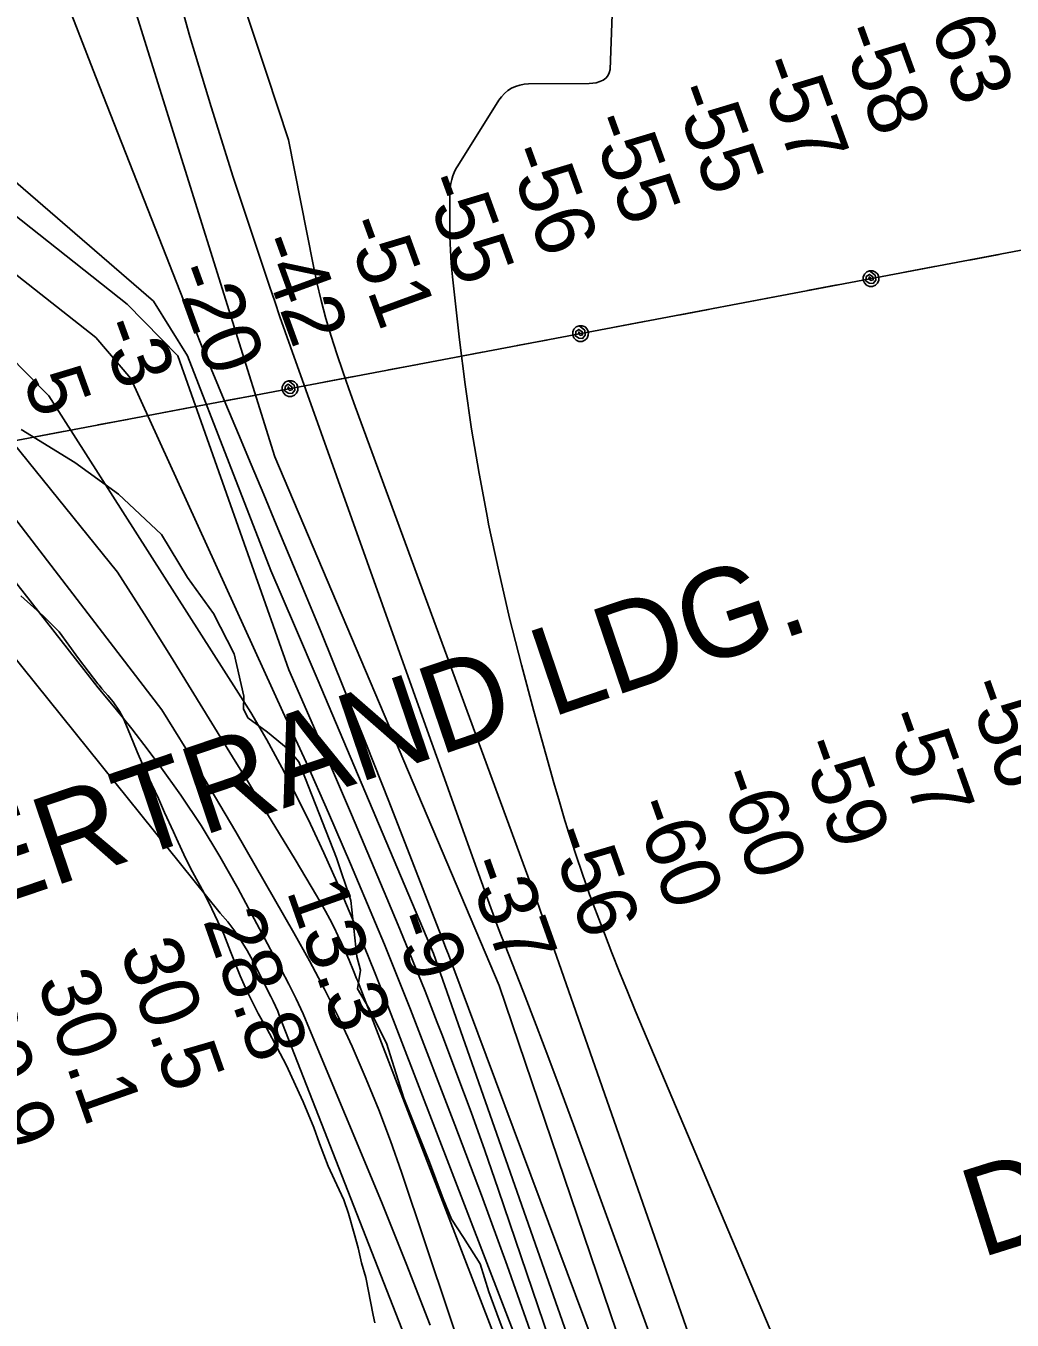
# Model space of a CAD drawing. Extents: x 3250478 to 3288318, y 788638 to 816472.
# Drawn here: x 3273444 to 3274558, y 808269 to 809730 of the extents above; entities that cross this region are included whole.
import ezdxf

# ---------------------------------------------------------------- set-up
doc = ezdxf.new("R2010")
doc.units = 0
for name, color, linetype in [('V-RIVR-EDGE', 7, 'Continuous'), ('V-RIVR-RANG', 7, 'Continuous'), ('V-SITE-VEGE', 7, 'Continuous'), ('V-TOPO-DPTH', 7, 'Continuous'), ('V-TOPO-GNAM-IDEN', 7, 'Continuous'), ('V-TOPO-MAJR', 7, 'Continuous'), ('V-TOPO-MINR', 7, 'Continuous'), ('V-TOPO-WATR', 7, 'Continuous'), ('V-UTIL-LINE', 7, 'Continuous')]:
    doc.layers.add(name, color=color, linetype=linetype)

msp = doc.modelspace()

# ---------------------------------------------------------------- linework, layer by layer
at = {"layer": 'V-RIVR-EDGE'}
msp.add_lwpolyline([(3273438.7, 809274.3), (3273499.5, 809237.2), (3273548.5, 809201.4), (3273597.1, 809156.1), (3273626.5, 809107.4), (3273656, 809066.9), (3273679.3, 809021.2), (3273690.1, 808973.3), (3273690, 808959), (3273694.8, 808949), (3273716.9, 808932.8), (3273740.4, 808913.6), (3273752.5, 808899.3), (3273763.3, 808871.4), (3273794.8, 808790.9), (3273811.2, 808742.6), (3273818, 808679.6), (3273821.9, 808663.9), (3273818.8, 808643.1), (3273830.9, 808621.8), (3273851.3, 808581.7), (3273871.1, 808519.5), (3273900, 808447.3), (3273915.6, 808405.9), (3273924.7, 808382.9), (3273938.5, 808362.4), (3273957.1, 808332.4), (3273967.1, 808301.1), (3273978.7, 808269.3), (3273998.6, 808217.1)], dxfattribs=at)
at = {"layer": 'V-SITE-VEGE'}
msp.add_lwpolyline([(3273438.3, 809086.7), (3273464, 809063.6), (3273481.7, 809046.2), (3273503.5, 809016), (3273525.4, 808987.5), (3273526.2, 808986.4), (3273526.7, 808985.8), (3273529.9, 808981.8), (3273536.7, 808974), (3273542.6, 808967), (3273549.9, 808956.5), (3273554, 808949), (3273558.7, 808937.1), (3273569.8, 808910.6), (3273575.8, 808896.6), (3273586.5, 808873.7), (3273593.9, 808857.8), (3273600.8, 808842), (3273611, 808820.4), (3273614.2, 808812.9), (3273624.4, 808790.5), (3273632.2, 808775.1), (3273645.5, 808750.9), (3273654.3, 808733.3), (3273667.7, 808704.7), (3273675.1, 808685.3), (3273686.3, 808657.5), (3273693.7, 808640.8), (3273706.6, 808615.3), (3273716.7, 808597.3), (3273727.7, 808577), (3273738.3, 808556.4), (3273752.6, 808525.1), (3273757.2, 808515.4), (3273769.3, 808486.4), (3273775.9, 808468.3), (3273785.7, 808442.7), (3273792.6, 808427.3), (3273803.2, 808404.8), (3273808.4, 808389.4), (3273815, 808366.9), (3273819.3, 808350.5), (3273823.1, 808333.7), (3273827.9, 808317), (3273836.2, 808274.5), (3273838.1, 808266.1)], dxfattribs=at)
at = {"layer": 'V-TOPO-DPTH'}
for points in [[(3272896.9, 811666.8), (3273467.3, 810068.1), (3273725.4, 809243.6), (3273978.7, 808646.8), (3274258.5, 807822.2), (3274387.5, 807404.6), (3274650.5, 806336.2), (3274951.7, 805397.8), (3275222.6, 804691.4)], [(3275222.6, 804691.4), (3274951.7, 805397.8), (3274650.5, 806336.2), (3274387.5, 807404.6), (3274258.5, 807822.2), (3273978.7, 808646.8), (3273725.4, 809243.6), (3273467.3, 810068.1), (3272896.9, 811666.8)], [(3274000, 808241.9), (3273849, 808633.7), (3273843.5, 808647.9), (3273837.9, 808662), (3273832.2, 808676), (3273826.4, 808690.1), (3273809.4, 808730.8), (3273795.2, 808763.7), (3273780.7, 808796.4), (3273765.4, 808828.8), (3273749.8, 808861), (3273733.3, 808892.8), (3273716.3, 808924.2), (3273698.3, 808955.1), (3273470, 809312.3), (3273239.1, 809546.4), (3273213, 809576.6), (3273188.1, 809607.8), (3273165.2, 809640.4), (3273143.4, 809673.9), (3272996.7, 809915.2)], [(3272996.7, 809915.2), (3273143.4, 809673.9), (3273165.2, 809640.4), (3273188.1, 809607.8), (3273213, 809576.6), (3273239.1, 809546.4), (3273470, 809312.3), (3273698.3, 808955.1), (3273716.3, 808924.2), (3273733.3, 808892.8), (3273749.8, 808861), (3273765.4, 808828.8), (3273780.7, 808796.4), (3273795.2, 808763.7), (3273809.4, 808730.8), (3273826.4, 808690.1), (3273832.2, 808676), (3273837.9, 808662), (3273843.5, 808647.9), (3273849, 808633.7), (3274000, 808241.9)], [(3273607.2, 809798.2), (3273629.3, 809718.2), (3273653.2, 809638.7), (3273678.4, 809559.5), (3273719.3, 809436.1), (3273725.1, 809419), (3273730.9, 809401.8), (3273736.8, 809384.8), (3273742.8, 809367.7), (3273881.4, 808979.6), (3273897.2, 808935.2), (3273913, 808891), (3273928.9, 808846.7), (3273944.9, 808802.4), (3273969.4, 808734.3), (3273973.1, 808724.1), (3273976.9, 808713.9), (3273980.7, 808703.8), (3273984.7, 808693.7), (3274006, 808639.2), (3274020.5, 808601.9), (3274034.8, 808564.4), (3274048.8, 808526.9), (3274062.7, 808489.3), (3274204.1, 808100.7)], [(3273607.2, 809798.2), (3273629.3, 809718.2), (3273653.2, 809638.7), (3273678.4, 809559.5), (3273719.3, 809436.1), (3273725.1, 809419), (3273730.9, 809401.8), (3273736.8, 809384.8), (3273742.8, 809367.7), (3273881.4, 808979.6), (3273897.2, 808935.2), (3273913, 808891), (3273928.9, 808846.7), (3273944.9, 808802.4), (3273969.4, 808734.3), (3273973.1, 808724.1), (3273976.9, 808713.9), (3273980.7, 808703.8), (3273984.7, 808693.7), (3274006, 808639.2), (3274020.5, 808601.9), (3274034.8, 808564.4), (3274048.8, 808526.9), (3274062.7, 808489.3), (3274204.1, 808100.7)], [(3274003.9, 808031.5), (3273868.2, 808436.1), (3273855.8, 808471.4), (3273842.7, 808506.4), (3273828.6, 808541), (3273813.7, 808575.4), (3273812.7, 808577.7), (3273797.4, 808610.4), (3273781.4, 808642.8), (3273764.5, 808674.7), (3273746.9, 808706.3), (3273681.3, 808820.1), (3273640.1, 808889.5), (3273597.7, 808958.1), (3273205, 809468.9), (3273186.5, 809496.3), (3273168.4, 809523.9), (3273151, 809552), (3273134.1, 809580.3), (3273085.4, 809663.7), (3273062.4, 809704.3), (3273040.1, 809745.1)], [(3274099.5, 808058.1), (3273977.5, 808416.9), (3273962.4, 808460.4), (3273947, 808503.7), (3273931, 808546.8), (3273914.7, 808589.9), (3273908.8, 808604.9), (3273895, 808640.2), (3273880.9, 808675.5), (3273866.5, 808710.5), (3273851.9, 808745.5), (3273812, 808839.8), (3273776.8, 808921.6), (3273741.2, 809003.3), (3273615.7, 809357.5), (3273558.3, 809416.1), (3273169.9, 809723.6), (3273168.8, 809724.7), (3273155.3, 809739.7)], [(3273155.3, 809739.7), (3273168.8, 809724.7), (3273169.9, 809723.6), (3273558.3, 809416.1), (3273615.7, 809357.5), (3273741.2, 809003.3), (3273776.8, 808921.6), (3273812, 808839.8), (3273851.9, 808745.5), (3273866.5, 808710.5), (3273880.9, 808675.5), (3273895, 808640.2), (3273908.8, 808604.9), (3273914.7, 808589.9), (3273931, 808546.8), (3273947, 808503.7), (3273962.4, 808460.4), (3273977.5, 808416.9), (3274099.5, 808058.1)], [(3273493.3, 809749), (3273522.8, 809673.3), (3273552.4, 809597.7), (3273582.1, 809522.2), (3273630.4, 809399.5), (3273636, 809385.3), (3273641.7, 809371.2), (3273647.5, 809357), (3273653.3, 809342.9), (3273670, 809303.1), (3273684.2, 809269.1), (3273698.4, 809235.1), (3273712.7, 809201.1), (3273726.9, 809167.1), (3273751.3, 809108.7), (3273777.5, 809045.5), (3273803.4, 808982.1), (3273828.8, 808918.5), (3273853.9, 808854.8), (3273913.1, 808703), (3273915.9, 808695.9), (3273918.6, 808688.8), (3273921.3, 808681.6), (3273924, 808674.5), (3274166, 808027.5)], [(3274166, 808027.5), (3273924, 808674.5), (3273921.3, 808681.6), (3273918.6, 808688.8), (3273915.9, 808695.9), (3273913.1, 808703), (3273853.9, 808854.8), (3273828.8, 808918.5), (3273803.4, 808982.1), (3273777.5, 809045.5), (3273751.3, 809108.7), (3273726.9, 809167.1), (3273712.7, 809201.1), (3273698.4, 809235.1), (3273684.2, 809269.1), (3273670, 809303.1), (3273653.3, 809342.9), (3273647.5, 809357), (3273641.7, 809371.2), (3273636, 809385.3), (3273630.4, 809399.5), (3273582.1, 809522.2), (3273552.4, 809597.7), (3273522.8, 809673.3), (3273493.3, 809749)]]:
    msp.add_lwpolyline(points, dxfattribs=at)
at = {"layer": 'V-TOPO-MAJR'}
msp.add_lwpolyline([(3273684.6, 809770.8), (3273716.3, 809675.6), (3273740.8, 809601.4), (3273768.4, 809460.9), (3273772.7, 809440.4), (3273777.6, 809420.1), (3273783, 809399.9), (3273789, 809379.8), (3273795.4, 809359.9), (3273802, 809340), (3273808.9, 809320.3), (3273816, 809300.6), (3274015.2, 808758.8), (3274020.3, 808744.8), (3274025.4, 808730.7), (3274030.4, 808716.6), (3274035.4, 808702.5), (3274262.6, 808053.4)], dxfattribs=at)
at = {"layer": 'V-TOPO-MINR'}
for points in [[(3275222.6, 804691.4), (3274951.7, 805397.8), (3274650.5, 806336.2), (3274387.5, 807404.6), (3274258.5, 807822.2), (3273978.7, 808646.8), (3273725.4, 809243.6), (3273467.3, 810068.1), (3272896.9, 811666.8)], [(3272951.4, 809838.3), (3273025.7, 809689), (3273063.6, 809613.5), (3273102, 809538.3), (3273141, 809463.4), (3273180.4, 809388.7), (3273228.9, 809297.8), (3273244.4, 809268.7), (3273259.9, 809239.6), (3273275.3, 809210.4), (3273663.6, 808728.5), (3273672.1, 808718.6), (3273680, 808708.1), (3273687.4, 808697.3), (3273694.1, 808686.1), (3273700.4, 808674.6), (3273720.9, 808634.3), (3273723.5, 808628.9), (3273726.1, 808623.4), (3273728.5, 808617.8), (3273730.7, 808612.2), (3273952.8, 808044.6)], [(3273135, 809811.2), (3273588.1, 809419.4), (3273626.8, 809357.5), (3273720.9, 809115.3), (3273747.5, 809053.1), (3273774.1, 808990.8), (3273904.6, 808683), (3274113.9, 808086)], [(3273607.2, 809798.2), (3273629.3, 809718.2), (3273653.2, 809638.7), (3273678.4, 809559.5), (3273719.3, 809436.1), (3273725.1, 809419), (3273730.9, 809401.8), (3273736.8, 809384.8), (3273742.8, 809367.7), (3273881.4, 808979.6), (3273897.2, 808935.2), (3273913, 808891), (3273928.9, 808846.7), (3273944.9, 808802.4), (3273969.4, 808734.3), (3273973.1, 808724.1), (3273976.9, 808713.9), (3273980.7, 808703.8), (3273984.7, 808693.7), (3274006, 808639.2), (3274020.5, 808601.9), (3274034.8, 808564.4), (3274048.8, 808526.9), (3274062.7, 808489.3), (3274204.1, 808100.7)], [(3274107.1, 809764.4), (3274103.9, 809680.9), (3274103.1, 809677.2), (3274101.6, 809673.8), (3274099.2, 809671.1), (3274096.1, 809668.8), (3274092.3, 809667.3), (3274088.4, 809666), (3274084.4, 809665.4), (3274080.3, 809665), (3274011.8, 809664.6), (3274006.8, 809664.2), (3274001.9, 809663.3), (3273997.2, 809661.8), (3273992.7, 809659.7), (3273988.5, 809657), (3273984.6, 809653.9), (3273981.3, 809650.2), (3273978.3, 809646.2), (3273932, 809572.3), (3273929.9, 809568.6), (3273928, 809564.7), (3273926.5, 809560.7), (3273925.2, 809556.6), (3273924.2, 809552.3), (3273923.5, 809548.1), (3273923.1, 809543.8), (3273922.9, 809539.5), (3273922.8, 809506.8), (3273923, 809491.8), (3273923.6, 809476.8), (3273924.6, 809461.8), (3273926, 809446.9), (3273933.9, 809375.6), (3273940.2, 809325.1), (3273947.4, 809274.8), (3273956, 809224.6), (3273965.4, 809174.7), (3273966.8, 809167.7), (3273978.3, 809114.6), (3273990.4, 809061.5), (3274003.8, 809008.8), (3274017.9, 808956.3), (3274040.5, 808875.4), (3274046.7, 808854.2), (3274053, 808833.1), (3274059.7, 808812.1), (3274066.6, 808791.2), (3274077.1, 808760.5), (3274079, 808755), (3274080.9, 808749.5), (3274082.9, 808744), (3274085, 808738.5), (3274097.5, 808705.6), (3274106, 808683.7), (3274114.6, 808661.8), (3274123.5, 808640.1), (3274132.5, 808618.4), (3274356.2, 808089.4)], [(3273040.1, 809745.1), (3273062.4, 809704.3), (3273085.4, 809663.7), (3273134.1, 809580.3), (3273151, 809552), (3273168.4, 809523.9), (3273186.5, 809496.3), (3273205, 809468.9), (3273597.7, 808958.1), (3273640.1, 808889.5), (3273681.3, 808820.1), (3273746.9, 808706.3), (3273764.5, 808674.7), (3273781.4, 808642.8), (3273797.4, 808610.4), (3273812.7, 808577.7), (3273813.7, 808575.4), (3273828.6, 808541), (3273842.7, 808506.4), (3273855.8, 808471.4), (3273868.2, 808436.1), (3274003.9, 808031.5)], [(3273155.3, 809739.7), (3273168.8, 809724.7), (3273169.9, 809723.6), (3273558.3, 809416.1), (3273615.7, 809357.5), (3273741.2, 809003.3), (3273776.8, 808921.6), (3273812, 808839.8), (3273851.9, 808745.5), (3273866.5, 808710.5), (3273880.9, 808675.5), (3273895, 808640.2), (3273908.8, 808604.9), (3273914.7, 808589.9), (3273931, 808546.8), (3273947, 808503.7), (3273962.4, 808460.4), (3273977.5, 808416.9), (3274099.5, 808058.1)], [(3273493.3, 809749), (3273522.8, 809673.3), (3273552.4, 809597.7), (3273582.1, 809522.2), (3273630.4, 809399.5), (3273636, 809385.3), (3273641.7, 809371.2), (3273647.5, 809357), (3273653.3, 809342.9), (3273670, 809303.1), (3273684.2, 809269.1), (3273698.4, 809235.1), (3273712.7, 809201.1), (3273726.9, 809167.1), (3273751.3, 809108.7), (3273777.5, 809045.5), (3273803.4, 808982.1), (3273828.8, 808918.5), (3273853.9, 808854.8), (3273913.1, 808703), (3273915.9, 808695.9), (3273918.6, 808688.8), (3273921.3, 808681.6), (3273924, 808674.5), (3274166, 808027.5)], [(3273133.5, 809731.3), (3273149, 809706.1), (3273165.6, 809681.8), (3273184, 809658.7), (3273203.5, 809636.5), (3273221, 809618), (3273233.2, 809606.3), (3273523, 809378.5), (3273562.8, 809332.1), (3273734.3, 808955.8), (3273760.6, 808899), (3273786, 808841.8), (3273810.8, 808784.2), (3273839, 808717.3), (3273849.1, 808693), (3273859.1, 808668.6), (3273868.8, 808644.1), (3273878.4, 808619.6), (3273928.5, 808489.6), (3273958.6, 808410.2), (3273987.9, 808330.5), (3274016.1, 808250.5)], [(3273277.7, 809447.2), (3273547.6, 809113.3), (3273577.7, 809066.4), (3273607.3, 809019.1), (3273677.6, 808904.9), (3273695.4, 808875.9), (3273713, 808847), (3273730.6, 808817.9), (3273748.1, 808788.9), (3273772.5, 808748.2), (3273777.7, 808739.4), (3273782.7, 808730.5), (3273787.5, 808721.5), (3273792.2, 808712.4), (3273796.6, 808703.2), (3273801, 808693.9), (3273805.1, 808684.6), (3273809.2, 808675.2), (3273814, 808663.4), (3273815.7, 808659.5), (3273817.3, 808655.5), (3273818.9, 808651.5), (3273820.4, 808647.5), (3274069.3, 808001.8)], [(3273267.7, 809312), (3273525.6, 808982.8), (3273545.1, 808959.9), (3273563.9, 808936.4), (3273582.3, 808912.5), (3273595.4, 808894.9), (3273619.2, 808861.5), (3273642, 808827.4), (3273663.2, 808792.3), (3273683.4, 808756.6), (3273732.5, 808665), (3273741.1, 808648.4), (3273749.4, 808631.6), (3273757.2, 808614.6), (3273764.6, 808597.4), (3273845.7, 808402.4), (3273873.7, 808333), (3273900.7, 808263.2)]]:
    msp.add_lwpolyline(points, dxfattribs=at)
at = {"layer": 'V-TOPO-WATR'}
msp.add_lwpolyline([(3272996.7, 809915.2), (3273143.4, 809673.9), (3273165.2, 809640.4), (3273188.1, 809607.8), (3273213, 809576.6), (3273239.1, 809546.4), (3273470, 809312.3), (3273698.3, 808955.1), (3273716.3, 808924.2), (3273733.3, 808892.8), (3273749.8, 808861), (3273765.4, 808828.8), (3273780.7, 808796.4), (3273795.2, 808763.7), (3273809.4, 808730.8), (3273826.4, 808690.1), (3273832.2, 808676), (3273837.9, 808662), (3273843.5, 808647.9), (3273849, 808633.7), (3274000, 808241.9)], dxfattribs=at)
at = {"layer": 'V-UTIL-LINE'}
for points in [[(3275487, 809650.6), (3272506.1, 809086.8), (3270104.1, 808381.1), (3268978.3, 807997.7), (3267896, 807624.2)], [(3274509.8, 809465.8), (3274543.3, 809472.1)], [(3274398.8, 809444.8), (3274396.7, 809446.8), (3274396.4, 809444.5), (3274398.4, 809442.7), (3274401.2, 809443.5), (3274400.7, 809446.9), (3274396.9, 809449.6), (3274393.4, 809447.1), (3274393, 809442.3), (3274396.7, 809439.5), (3274401.1, 809439.4), (3274404.2, 809443.1), (3274403.5, 809448.6), (3274397.1, 809453.6), (3274393.9, 809452.3), (3274391.4, 809449.9), (3274390, 809446.6), (3274390, 809443.1), (3274391.3, 809439.9), (3274393.7, 809437.4), (3274397, 809436), (3274400.5, 809436), (3274403.7, 809437.3), (3274406.2, 809439.7), (3274407.6, 809443), (3274407.6, 809446.5), (3274406.3, 809449.7), (3274403.9, 809452.2), (3274400.6, 809453.6), (3274397.1, 809453.6)], [(3274437.1, 809452.1), (3274470.5, 809458.4)], [(3274327.1, 809431.2), (3274360.5, 809437.6)], [(3274254.4, 809417.5), (3274287.8, 809423.8)], [(3274181.7, 809403.7), (3274215.1, 809410)], [(3274070.6, 809382.7), (3274068.6, 809384.7), (3274068.2, 809382.5), (3274070.2, 809380.6), (3274073, 809381.4), (3274072.5, 809384.8), (3274068.7, 809387.5), (3274065.2, 809385.1), (3274064.8, 809380.2), (3274068.5, 809377.5), (3274072.9, 809377.3), (3274076, 809381), (3274075.3, 809386.5), (3274068.9, 809391.6), (3274065.7, 809390.3), (3274063.2, 809387.8), (3274061.8, 809384.6), (3274061.8, 809381.1), (3274063.1, 809377.8), (3274065.5, 809375.3), (3274068.8, 809373.9), (3274072.3, 809373.9), (3274075.5, 809375.2), (3274078.1, 809377.7), (3274079.4, 809380.9), (3274079.5, 809384.4), (3274078.1, 809387.7), (3274075.7, 809390.2), (3274072.5, 809391.5), (3274068.9, 809391.6)], [(3274109, 809390), (3274142.4, 809396.3)], [(3273998.9, 809369.2), (3274032.3, 809375.5)], [(3273926.2, 809355.4), (3273959.6, 809361.7)], [(3273853.5, 809341.7), (3273886.9, 809348)], [(3273780.8, 809327.9), (3273814.2, 809334.2)], [(3273742.4, 809320.7), (3273740.4, 809322.7), (3273740, 809320.4), (3273742, 809318.5), (3273744.8, 809319.4), (3273744.3, 809322.7), (3273740.5, 809325.5), (3273737, 809323), (3273736.6, 809318.1), (3273740.3, 809315.4), (3273744.8, 809315.2), (3273747.8, 809318.9), (3273747.1, 809324.4), (3273740.8, 809329.5), (3273737.5, 809328.2), (3273735, 809325.7), (3273733.6, 809322.5), (3273733.6, 809319), (3273734.9, 809315.7), (3273737.4, 809313.2), (3273740.6, 809311.8), (3273744.1, 809311.8), (3273747.4, 809313.1), (3273749.9, 809315.6), (3273751.2, 809318.8), (3273751.3, 809322.3), (3273750, 809325.6), (3273747.5, 809328.1), (3273744.3, 809329.5), (3273740.8, 809329.5)], [(3273670.7, 809307.1), (3273704.1, 809313.4)], [(3273598, 809293.3), (3273631.4, 809299.7)], [(3273452.6, 809265.8), (3273486, 809272.1)], [(3273525.3, 809279.6), (3273558.7, 809285.9)]]:
    msp.add_lwpolyline(points, dxfattribs=at)

# ---------------------------------------------------------------- texts
at = {"layer": 'V-RIVR-RANG'}
for s, rotation, p in [('-63', 290.0032, (3274455.2, 809758.1)), ('-58', 290.0032, (3274361.3, 809723.6)), ('-57', 290.0032, (3274268.3, 809686.9)), ('-55', 290.0032, (3274172.9, 809656.6)), ('-55', 290.0032, (3274078.8, 809622.6)), ('-56', 290.0032, (3273985.3, 809587.2)), ('-55', 290.0032, (3273890.7, 809554.7)), ('-51', 290.0032, (3273802, 809506.1)), ('-42', 290.0032, (3273703, 809485.7)), ('-20', 290.0032, (3273608.5, 809453)), ('-3', 290.0032, (3273524.6, 809391)), ('5', 290.0032, (3273440.2, 809330.7)), ('-56', 289.6467, (3274504.3, 808985.4)), ('-57', 289.6467, (3274410.9, 808949.7)), ('-59', 289.6467, (3274316, 808918.1)), ('-60', 289.6467, (3274222.1, 808883.7)), ('-60', 289.6467, (3274127.9, 808850.2)), ('-56', 289.6467, (3274033.2, 808817.9)), ('-37', 289.6467, (3273939.3, 808783.7)), ('13.3', 289.4283, (3273738.1, 808753.7)), ('28.8', 289.4283, (3273643.8, 808720.3)), ('-9', 289.6467, (3273855.3, 808721.4)), ('30.5', 289.4283, (3273549.6, 808686.8)), ('30.1', 289.4283, (3273456.2, 808651)), ('30.9', 289.4283, (3273361.1, 808620))]:
    msp.add_text(s, height=67, rotation=rotation, dxfattribs=at).set_placement(p)
at = {"layer": 'V-TOPO-GNAM-IDEN'}
for s, rotation, p in [('BERTRAND LDG.', 18.7391, (3273305.5, 808700.8)), ('DUNCAN LDG.', 17.4598, (3274522.4, 808338.9))]:
    msp.add_text(s, height=100, rotation=rotation, dxfattribs=at).set_placement(p)

doc.saveas('drawing.dxf')
